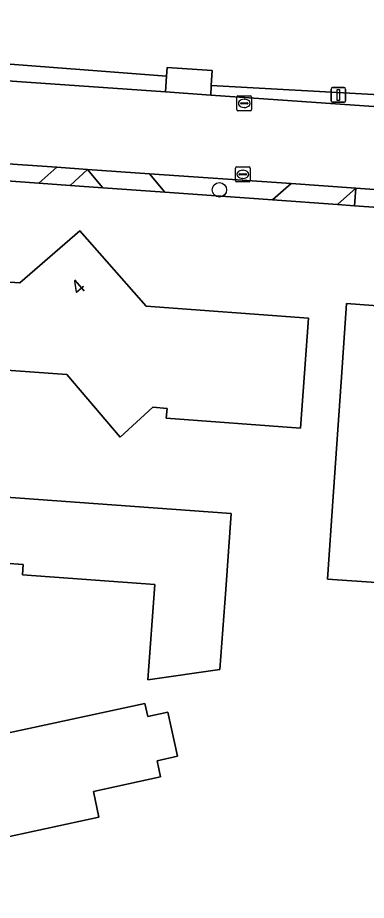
# Model space of a CAD drawing. Extents: x 157320 to 158835, y 386650 to 388491.
# Drawn here: x 158361.2 to 158384.9, y 387472.6 to 387532.5 of the extents above; entities that cross this region are included whole.
import ezdxf

# ---------------------------------------------------------------- set-up
doc = ezdxf.new("R2010")
doc.units = 0
for name, color, linetype in [('IMGEO_Berm_groen', 7, 'Continuous'), ('IMGEO_Boom', 7, 'Continuous'), ('IMGEO_Erf', 7, 'Continuous'), ('IMGEO_Groenvoorziening', 7, 'Continuous'), ('IMGEO_Kolk', 7, 'Continuous'), ('IMGEO_Lichtmast', 7, 'Continuous'), ('IMGEO_Pand', 7, 'Continuous'), ('IMGEO_Pand_nummerreeks', 7, 'Continuous'), ('IMGEO_Rijbaan_lokaal_gesloten', 7, 'Continuous'), ('IMGEO_Voetpad_open', 7, 'Continuous')]:
    doc.layers.add(name, color=color, linetype=linetype)

msp = doc.modelspace()

# ---------------------------------------------------------------- linework, layer by layer
at = {"layer": 'IMGEO_Berm_groen'}
for points in [[(158363.881, 387522.343), (158355.203, 387522.941), (158355.125, 387521.802), (158362.654, 387521.264)], [(158365.949, 387522.2), (158364.778, 387521.112), (158367.002, 387520.953)], [(158379.788, 387521.235), (158370.179, 387521.903), (158371.218, 387520.652), (158378.52, 387520.13)], [(158384.183, 387520.929), (158382.938, 387519.814), (158384.098, 387519.731)]]:
    msp.add_lwpolyline(points, close=True, dxfattribs=at)
at = {"layer": 'IMGEO_Boom'}
msp.add_circle((158374.922, 387520.809), 0.489, dxfattribs=at)
at = {"layer": 'IMGEO_Erf'}
for points in [[(158323.325, 387532.499), (158326.705, 387532.261), (158338.218, 387531.45), (158342.159, 387531.173), (158342.093, 387530.34), (158352.601, 387529.614), (158352.658, 387530.434), (158358.66, 387530.011), (158358.62, 387529.489), (158371.335, 387528.519), (158371.376, 387529.116), (158374.425, 387528.901), (158374.369, 387527.904), (158385.808, 387527.258)], [(158389.232, 387519.364), (158384.098, 387519.731), (158382.938, 387519.814), (158378.52, 387520.13), (158371.218, 387520.652), (158367.002, 387520.953), (158364.778, 387521.112), (158362.654, 387521.264), (158355.125, 387521.802), (158348.111, 387522.304), (158346.026, 387520.359), (158345.191, 387509.303), (158345.086, 387507.913), (158344.751, 387503.482), (158344.614, 387501.669), (158344.493, 387500.06), (158344.487, 387499.94), (158344.359, 387496.426), (158344.472, 387491.368)]]:
    msp.add_lwpolyline(points, dxfattribs=at)
for points in [[(158348.217, 387509.432), (158348.373, 387511.663), (158345.93, 387511.835), (158346.132, 387514.728), (158348.576, 387514.556), (158348.74, 387516.9), (158360.446, 387516.078), (158360.339, 387514.563), (158361.368, 387514.495), (158365.45, 387518.03), (158369.94, 387512.92), (158380.98, 387512.11), (158380.612, 387507.124), (158380.429, 387504.641), (158371.314, 387505.31), (158371.363, 387505.978), (158370.396, 387506.048), (158368.181, 387504.027), (158364.558, 387508.285), (158353.205, 387509.082)], [(158382.276, 387494.378), (158382.66, 387500), (158383.214, 387508.097), (158383.554, 387513.085), (158386.879, 387512.836), (158387.08, 387515.53), (158397.14, 387514.81), (158396.806, 387509.822), (158396.655, 387507.563), (158392.556, 387507.837), (158392.281, 387503.739), (158392.841, 387503.701), (158392.593, 387500), (158392.099, 387492.615), (158385.501, 387493.057), (158385.575, 387494.157)], [(158357.317, 387485.696), (158355.339, 387485.409), (158350.39, 387484.69), (158349.31, 387492.24), (158347.47, 387492.36), (158347.992, 387500), (158348.05, 387500.85), (158353.037, 387500.489), (158359.795, 387500), (158375.728, 387498.847), (158375.354, 387493.678), (158374.962, 387488.26), (158370.066, 387487.546), (158370.536, 387494.027), (158361.54, 387494.678), (158361.59, 387495.366), (158355.13, 387495.82), (158354.843, 387491.844), (158355.035, 387490.72), (158356.601, 387490.614)], [(158370.93, 387480.96), (158366.359, 387479.975), (158366.738, 387478.217), (158359.607, 387476.681), (158360.87, 387470.82), (158359.899, 387470.611), (158355.01, 387469.56), (158354.79, 387470.49), (158352.49, 387470.04), (158351.83, 387473.05), (158351.22, 387472.94), (158350.1, 387478.17), (158351.06, 387478.36), (158350.34, 387481.75), (158355.229, 387482.799), (158369.862, 387485.938), (158370.049, 387485.066), (158371.428, 387485.362), (158372.073, 387482.355), (158370.694, 387482.059)]]:
    msp.add_lwpolyline(points, close=True, dxfattribs=at)
at = {"layer": 'IMGEO_Groenvoorziening'}
for points in [[(158371.335, 387528.519), (158358.62, 387529.489), (158358.533, 387528.347), (158371.261, 387527.453)], [(158385.808, 387527.258), (158374.369, 387527.904), (158374.331, 387527.238), (158385.741, 387526.437)]]:
    msp.add_lwpolyline(points, close=True, dxfattribs=at)
at = {"layer": 'IMGEO_Kolk'}
for p, q in [((158376.109, 387526.255), (158376.109, 387527.107)), ((158376.184, 387527.181), (158377.036, 387527.181)), ((158376.368, 387526.675), (158376.368, 387526.687)), ((158376.806, 387526.638), (158376.408, 387526.638)), ((158376.411, 387526.724), (158376.809, 387526.724)), ((158376.597, 387526.961), (158376.622, 387526.961)), ((158376.852, 387526.687), (158376.852, 387526.675)), ((158377.11, 387527.107), (158377.11, 387526.255)), ((158377.036, 387526.181), (158376.184, 387526.181)), ((158376.62, 387526.401), (158376.595, 387526.401)), ((158376.013, 387521.437), (158376.013, 387522.289)), ((158376.088, 387522.363), (158376.94, 387522.363)), ((158376.272, 387521.857), (158376.272, 387521.869)), ((158376.315, 387521.906), (158376.713, 387521.906)), ((158376.501, 387522.143), (158376.526, 387522.143)), ((158376.756, 387521.869), (158376.756, 387521.857)), ((158377.014, 387522.289), (158377.014, 387521.437)), ((158376.94, 387521.363), (158376.088, 387521.363)), ((158376.71, 387521.82), (158376.312, 387521.82)), ((158376.524, 387521.583), (158376.499, 387521.583))]:
    msp.add_line(p, q, dxfattribs=at)
for points in [[(158376.109, 387526.255), (158376.109, 387527.107)], [(158376.184, 387527.181), (158377.036, 387527.181)], [(158377.11, 387527.107), (158377.11, 387526.255)], [(158377.036, 387526.181), (158376.184, 387526.181)], [(158376.013, 387521.437), (158376.013, 387522.289)], [(158376.088, 387522.363), (158376.94, 387522.363)], [(158377.014, 387522.289), (158377.014, 387521.437)], [(158376.94, 387521.363), (158376.088, 387521.363)]]:
    msp.add_lwpolyline(points, dxfattribs=at)
for centre, radius, start, end in [((158376.186, 387527.105), 0.0765, 91.55205, 178.44795), ((158376.186, 387527.105), 0.0765, 91.55205, 178.44795), ((158376.408, 387526.684), 0.0403, 85.87752, 175.75265), ((158376.405, 387526.674), 0.0366, 178.93798, 274.71019), ((158376.809, 387526.681), 0.043, 264.86636, 352.45326), ((158376.813, 387526.686), 0.0386, 1.73085, 96.63898), ((158377.034, 387527.105), 0.0765, 1.55205, 88.44795), ((158377.034, 387527.105), 0.0765, 1.55205, 88.44795), ((158376.186, 387526.257), 0.0765, 181.55205, 268.44795), ((158376.186, 387526.257), 0.0765, 181.55205, 268.44795), ((158377.034, 387526.257), 0.0765, 271.55205, 358.44795), ((158377.034, 387526.257), 0.0765, 271.55205, 358.44795), ((158376.09, 387522.287), 0.0765, 91.55205, 178.44795), ((158376.09, 387522.287), 0.0765, 91.55205, 178.44795), ((158376.312, 387521.866), 0.0403, 85.87752, 175.75265), ((158376.309, 387521.856), 0.0366, 178.93798, 274.71019), ((158376.713, 387521.863), 0.043, 264.86636, 352.45326), ((158376.717, 387521.868), 0.0386, 1.73085, 96.63898), ((158376.938, 387522.287), 0.0765, 1.55205, 88.44795), ((158376.938, 387522.287), 0.0765, 1.55205, 88.44795), ((158376.09, 387521.439), 0.0765, 181.55205, 268.44795), ((158376.09, 387521.439), 0.0765, 181.55205, 268.44795), ((158376.938, 387521.439), 0.0765, 271.55205, 358.44795), ((158376.938, 387521.439), 0.0765, 271.55205, 358.44795)]:
    msp.add_arc(centre, radius, start, end, dxfattribs=at)
for centre, major_axis, ratio, start_param, end_param in [((158376.596, 387526.681), (-0.387, 0.002), 0.722429, 4.712389, 7.853982), ((158376.621, 387526.681), (-0.39, 0.002), 0.717154, 1.570796, 4.712389), ((158376.5, 387521.863), (-0.387, 0.002), 0.722429, 4.712389, 7.853982), ((158376.525, 387521.863), (-0.39, 0.002), 0.717154, 1.570796, 4.712389)]:
    msp.add_ellipse(centre, major_axis=major_axis, ratio=ratio, start_param=start_param, end_param=end_param, dxfattribs=at)
at = {"layer": 'IMGEO_Lichtmast'}
for p, q in [((158382.509, 387526.855), (158382.509, 387527.655)), ((158382.509, 387527.655), (158382.509, 387526.855)), ((158382.609, 387527.755), (158383.399, 387527.755)), ((158383.399, 387527.755), (158382.609, 387527.755)), ((158383.499, 387527.655), (158383.499, 387526.855)), ((158383.499, 387526.855), (158383.499, 387527.655)), ((158383.399, 387526.755), (158382.609, 387526.755)), ((158382.609, 387526.755), (158383.399, 387526.755))]:
    msp.add_line(p, q, dxfattribs=at)
msp.add_lwpolyline([(158382.929, 387527.63), (158383.079, 387527.63), (158383.079, 387526.88), (158382.929, 387526.88), (158382.929, 387527.63)], dxfattribs=at)
for centre, start, end in [((158382.609, 387527.655), 90, 180), ((158382.609, 387527.655), 90, 180), ((158383.399, 387527.655), 0, 90), ((158383.399, 387527.655), 360, 90), ((158382.609, 387526.855), 180, 270), ((158382.609, 387526.855), 180, 270), ((158383.399, 387526.855), 270, 0), ((158383.399, 387526.855), 270, 0)]:
    msp.add_arc(centre, 0.1, start, end, dxfattribs=at)
at = {"layer": 'IMGEO_Pand'}
for points in [[(158348.576, 387514.556), (158346.132, 387514.728), (158345.93, 387511.835), (158348.373, 387511.663), (158348.217, 387509.432), (158353.205, 387509.082), (158364.558, 387508.285), (158368.181, 387504.027), (158370.396, 387506.048), (158371.363, 387505.978), (158371.314, 387505.31), (158380.429, 387504.641), (158380.612, 387507.124), (158380.98, 387512.11), (158369.94, 387512.92), (158365.45, 387518.03), (158361.368, 387514.495), (158360.339, 387514.563), (158360.446, 387516.078), (158348.74, 387516.9)], [(158383.214, 387508.097), (158382.66, 387500), (158382.276, 387494.378), (158385.575, 387494.157), (158385.501, 387493.057), (158392.099, 387492.615), (158392.593, 387500), (158392.841, 387503.701), (158392.281, 387503.739), (158392.556, 387507.837), (158396.655, 387507.563), (158396.806, 387509.822), (158397.14, 387514.81), (158387.08, 387515.53), (158386.879, 387512.836), (158383.554, 387513.085)], [(158355.13, 387495.82), (158361.59, 387495.366), (158361.54, 387494.678), (158370.536, 387494.027), (158370.066, 387487.546), (158374.962, 387488.26), (158375.354, 387493.678), (158375.728, 387498.847), (158359.795, 387500), (158353.037, 387500.489), (158348.05, 387500.85), (158347.992, 387500), (158347.47, 387492.36), (158349.31, 387492.24), (158350.39, 387484.69), (158355.339, 387485.409), (158357.317, 387485.696), (158356.601, 387490.614), (158355.035, 387490.72), (158354.843, 387491.844)], [(158366.738, 387478.217), (158366.359, 387479.975), (158370.93, 387480.96), (158370.694, 387482.059), (158372.073, 387482.355), (158371.428, 387485.362), (158370.049, 387485.066), (158369.862, 387485.938), (158355.229, 387482.799), (158350.34, 387481.75), (158351.06, 387478.36), (158350.1, 387478.17), (158351.22, 387472.94), (158351.83, 387473.05), (158352.49, 387470.04), (158354.79, 387470.49), (158355.01, 387469.56), (158359.899, 387470.611), (158360.87, 387470.82), (158359.607, 387476.681)]]:
    msp.add_lwpolyline(points, close=True, dxfattribs=at)
at = {"layer": 'IMGEO_Rijbaan_lokaal_gesloten'}
for points in [[(158449.882, 387500), (158449.506, 387498.19), (158454.465, 387495.798), (158456.52, 387500), (158459.153, 387505.4), (158440.186, 387514.716), (158436.033, 387516.756), (158435.364, 387517.085), (158429.524, 387519.953), (158415.387, 387524.355), (158390.395, 387526.11), (158385.741, 387526.437), (158374.331, 387527.238), (158371.261, 387527.453), (158358.533, 387528.347)], [(158310.041, 387526.175), (158331.321, 387524.652), (158335.311, 387524.367), (158334.935, 387524.795), (158348.661, 387523.793), (158348.215, 387523.423), (158355.203, 387522.941), (158363.881, 387522.343), (158365.949, 387522.2), (158370.179, 387521.903), (158379.788, 387521.235), (158384.183, 387520.929), (158389.303, 387520.561)]]:
    msp.add_lwpolyline(points, dxfattribs=at)
at = {"layer": 'IMGEO_Voetpad_open'}
for points in [[(158374.425, 387528.901), (158371.376, 387529.116), (158371.335, 387528.519), (158371.261, 387527.453), (158374.331, 387527.238), (158374.369, 387527.904)], [(158365.949, 387522.2), (158363.881, 387522.343), (158362.654, 387521.264), (158364.778, 387521.112)], [(158370.179, 387521.903), (158365.949, 387522.2), (158367.002, 387520.953), (158371.218, 387520.652)], [(158384.183, 387520.929), (158379.788, 387521.235), (158378.52, 387520.13), (158382.938, 387519.814)], [(158389.303, 387520.561), (158384.183, 387520.929), (158384.098, 387519.731), (158389.232, 387519.364)]]:
    msp.add_lwpolyline(points, close=True, dxfattribs=at)

# ---------------------------------------------------------------- texts
at = {"layer": 'IMGEO_Pand_nummerreeks'}
msp.add_text('4', height=1, rotation=40.89246, dxfattribs=at).set_placement((158365.347, 387513.602))

doc.saveas('drawing.dxf')
